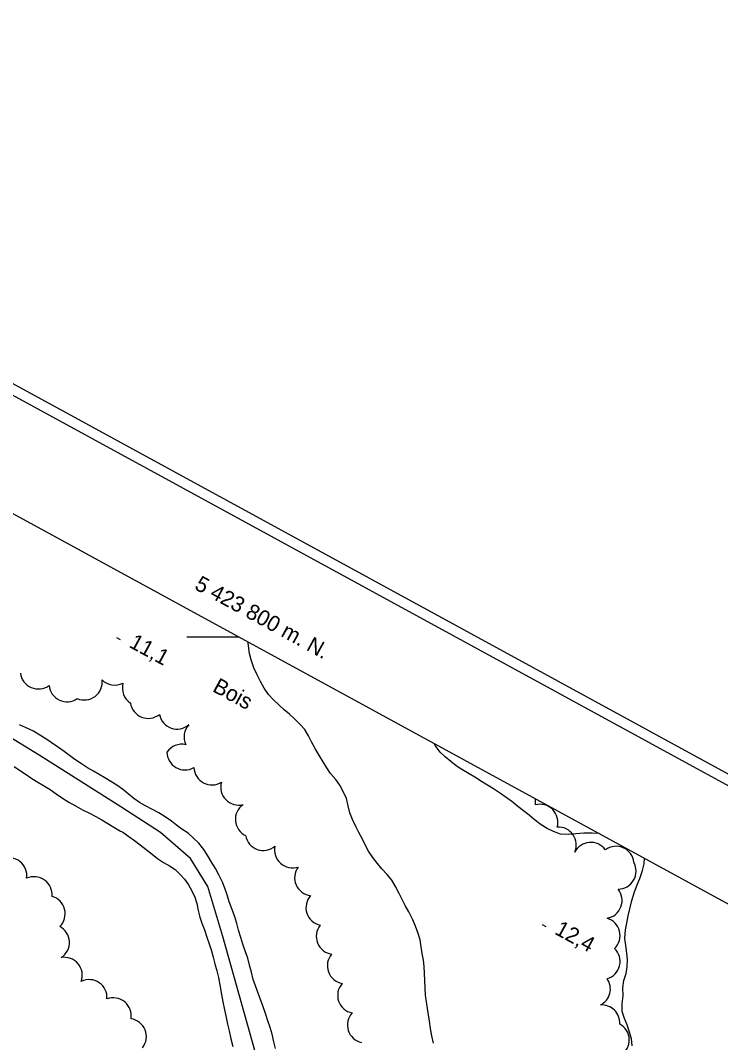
# Model space of a CAD drawing. Extents: x 219136 to 222520, y 5421589 to 5424530.
# Drawn here: x 221229.3 to 221364.2, y 5423721.8 to 5423918.8 of the extents above; entities that cross this region are included whole.
import ezdxf

# ---------------------------------------------------------------- set-up
doc = ezdxf.new("R2010")
doc.units = 0
for name, color, linetype in [('Level 1', 7, 'Continuous'), ('Level 2', 7, 'Continuous'), ('Level 3', 7, 'Continuous'), ('Level 4', 7, 'Continuous'), ('Level 44', 7, 'Continuous'), ('Level 60', 7, 'Continuous'), ('Level 61', 7, 'Continuous'), ('Level 7', 7, 'Continuous')]:
    doc.layers.add(name, color=color, linetype=linetype)

msp = doc.modelspace()

# ---------------------------------------------------------------- linework, layer by layer
at = {"layer": 'Level 1'}
for points in [[(221263.65, 5423760.24), (221262.65, 5423761.25), (221261.59, 5423762.16), (221260.41, 5423762.97), (221259.39, 5423763.71), (221258.38, 5423764.51), (221257.2, 5423765.33), (221255.96, 5423766.1), (221254.61, 5423766.81), (221253.39, 5423767.46), (221252.24, 5423768.13), (221251.14, 5423768.89), (221250.06, 5423769.79), (221248.99, 5423770.67), (221247.87, 5423771.44), (221246.72, 5423772.18), (221245.57, 5423772.88), (221244.45, 5423773.49), (221243.36, 5423774.13), (221242.24, 5423774.81), (221241.05, 5423775.55), (221239.78, 5423776.39), (221238.76, 5423777.14), (221237.72, 5423777.93), (221236.47, 5423778.83), (221235.23, 5423779.67), (221234.18, 5423780.38), (221233.04, 5423781.1), (221231.81, 5423781.85), (221230.32, 5423782.59), (221229.15, 5423783.1)], [(221228.11, 5423775.02), (221229.35, 5423774.19), (221230.4, 5423773.51), (221231.54, 5423772.71), (221232.67, 5423772), (221233.77, 5423771.36), (221235.03, 5423770.58), (221236.22, 5423769.77), (221237.42, 5423768.96), (221238.62, 5423768.17), (221239.89, 5423767.43), (221241.24, 5423766.69), (221242.6, 5423766.02), (221243.86, 5423765.42), (221245.02, 5423764.77), (221246.14, 5423764.05), (221247.3, 5423763.34), (221248.56, 5423762.6), (221248.81, 5423762.54), (221249.04, 5423762.4), (221250.18, 5423761.55), (221251.27, 5423760.8), (221252.4, 5423759.94), (221253.51, 5423759.01), (221254.66, 5423758.12), (221255.72, 5423757.3), (221256.88, 5423756.51), (221258, 5423755.91), (221259.11, 5423755.17), (221260.08, 5423754.24), (221260.91, 5423753.3)], [(221278.42, 5423720.67), (221278.1, 5423721.96), (221277.77, 5423723.44), (221277.42, 5423724.75), (221276.99, 5423726.02), (221276.49, 5423727.41), (221276.02, 5423728.88), (221275.56, 5423730.14), (221275.12, 5423731.36), (221274.59, 5423732.74), (221274.17, 5423733.97), (221273.79, 5423735.37), (221273.46, 5423736.76), (221273.08, 5423738.07), (221272.66, 5423739.32), (221272.18, 5423740.78), (221271.77, 5423742.1), (221271.34, 5423743.52), (221270.99, 5423744.77), (221270.6, 5423746.08), (221270.08, 5423747.5), (221269.54, 5423748.94), (221269.1, 5423750.31), (221268.7, 5423751.56), (221268.23, 5423752.77), (221267.54, 5423754.13), (221266.86, 5423755.41), (221266.05, 5423756.74), (221265.39, 5423757.81), (221264.61, 5423759.03), (221263.65, 5423760.24)], [(221260.91, 5423753.3), (221261.69, 5423752.24), (221262.35, 5423751.06), (221262.89, 5423749.83), (221263.28, 5423748.61), (221263.57, 5423747.3), (221263.88, 5423746.01), (221264.28, 5423744.82), (221264.76, 5423743.54), (221265.24, 5423742.17), (221265.64, 5423740.88), (221266.1, 5423739.49), (221266.44, 5423738.26), (221266.77, 5423736.98), (221267.13, 5423735.67), (221267.45, 5423734.4), (221267.78, 5423732.58), (221268.05, 5423731.1), (221268.3, 5423729.65), (221268.61, 5423728.12), (221268.91, 5423726.67), (221269.22, 5423725.35), (221269.52, 5423724.09), (221269.85, 5423722.52), (221270.21, 5423721.09)]]:
    msp.add_lwpolyline(points, dxfattribs=at)
at = {"layer": 'Level 2'}
for points in [[(221290.83, 5423771.46), (221290.04, 5423772.53), (221289.06, 5423773.68), (221288.32, 5423774.78), (221287.62, 5423775.94), (221286.9, 5423777.09), (221286.13, 5423778.38), (221285.46, 5423779.69), (221284.81, 5423780.94), (221284.11, 5423782.15), (221283.15, 5423783.19), (221282.16, 5423784.19), (221281.12, 5423785.1), (221280.08, 5423785.97), (221279.09, 5423786.92), (221278.08, 5423787.88), (221277.12, 5423788.93), (221276.25, 5423790.11), (221275.58, 5423791.4), (221274.89, 5423792.72), (221274.26, 5423794.08), (221273.76, 5423795.57), (221273.46, 5423796.84), (221273.16, 5423798.79), (221273.13, 5423799.05)], [(221308.85, 5423721.72), (221308.55, 5423723.13), (221308.3, 5423724.56), (221308.09, 5423725.94), (221307.89, 5423727.18), (221307.7, 5423728.42), (221307.5, 5423729.68), (221307.35, 5423730.98), (221307.27, 5423732.32), (221307.22, 5423733.76), (221307.16, 5423735.16), (221307.1, 5423736.46), (221306.92, 5423737.71), (221306.7, 5423739), (221306.5, 5423740.3), (221306.28, 5423741.6), (221305.95, 5423742.85), (221305.43, 5423744.25), (221304.81, 5423745.62), (221304.09, 5423747.02), (221303.44, 5423748.27), (221302.84, 5423749.42), (221302.25, 5423750.58), (221301.58, 5423751.88), (221300.82, 5423753.14), (221299.98, 5423754.2), (221298.95, 5423755.3), (221298.08, 5423756.33), (221297.18, 5423757.5), (221296.38, 5423758.75), (221295.72, 5423759.95), (221295.11, 5423761.14), (221294.5, 5423762.31), (221293.9, 5423763.48), (221293.25, 5423764.8), (221292.79, 5423766.1), (221292.45, 5423767.46), (221292.11, 5423768.86), (221291.5, 5423770.2), (221290.83, 5423771.46)]]:
    msp.add_lwpolyline(points, dxfattribs=at)
at = {"layer": 'Level 3'}
for p, q in [((221247.81, 5423799.88), (221248.51, 5423799.5)), ((221329.78, 5423744.59), (221330.49, 5423744.21))]:
    msp.add_line(p, q, dxfattribs=at)
at = {"layer": 'Level 4'}
msp.add_lwpolyline([(221287.6, 5423673.46), (221282.06, 5423691.71), (221274.58, 5423719.83), (221268.29, 5423742.26), (221265.42, 5423751.9), (221262.07, 5423757.31), (221256.32, 5423762.35), (221248.67, 5423767.24), (221232.95, 5423777.21), (221213.07, 5423789.34), (221193.48, 5423801.83), (221172.09, 5423815.87), (221151.07, 5423829.22), (221140.21, 5423835.97), (221135.3, 5423839.03), (221132.1, 5423839.58), (221129.59, 5423838.9)], dxfattribs=at)
at = {"layer": 'Level 44'}
for centre, start, end in [((221232.76, 5423793.45), 186.6356, 306.6356), ((221238.28, 5423790.97), 184.8958, 304.8958), ((221241.6, 5423791.32), 247.2323, 7.2323), ((221247.51, 5423794.18), 224.479, 296.7198), ((221252.4, 5423790.16), 164.479, 236.7198), ((221253.93, 5423787.77), 188.3739, 308.3739), ((221259.48, 5423785.72), 190.9923, 310.9923), ((221264.29, 5423780.75), 137.1413, 205.6703), ((221260.4, 5423775.87), 77.1413, 145.6703), ((221261, 5423777.83), 180.0648, 300.0648), ((221266.2, 5423774.95), 182.0218, 302.0218), ((221271.36, 5423771.05), 163.8582, 283.8582), ((221325.07, 5423768.04), 353.8205, 13.3454), ((221274.17, 5423764.84), 124.7246, 244.7246), ((221329.37, 5423764.31), 344.2973, 104.2973), ((221332.91, 5423759.91), 336.1559, 93.4078), ((221276.1, 5423762.32), 190.2494, 310.2494), ((221339.17, 5423756.96), 36.1559, 153.4078), ((221281.72, 5423758.95), 167.9342, 287.9342), ((221344.02, 5423756.21), 6.1729, 126.1729), ((221227.08, 5423754), 351.6454, 111.6454), ((221344.44, 5423754.87), 269.4956, 29.4956), ((221285.58, 5423753.61), 143.7129, 263.7129), ((221231.95, 5423750.34), 354.5924, 114.5924), ((221341.74, 5423749.21), 279.4812, 39.4812), ((221234.47, 5423746.68), 314.4129, 74.4129), ((221287.77, 5423747.84), 137.9404, 257.9404), ((221341.35, 5423742.46), 313.9343, 73.9343), ((221235.3, 5423741.13), 302.6507, 62.6507), ((221289.76, 5423742.3), 141.4769, 261.4769), ((221291.89, 5423736.63), 139.7128, 259.7128), ((221341.36, 5423737.47), 286.2497, 46.2497), ((221237.77, 5423734.8), 340.0405, 100.0405), ((221242.53, 5423730.5), 355.7727, 115.7727), ((221293.87, 5423730.93), 138.5838, 258.5838), ((221339.48, 5423732.17), 296.3223, 34.6771), ((221247.2, 5423727), 350.4004, 110.4004), ((221341.3, 5423725.61), 356.3223, 94.6771), ((221295.75, 5423725.22), 137.9093, 257.9093), ((221250.11, 5423722.99), 321.6456, 81.6456), ((221343.13, 5423722.33), 301.9512, 61.9512)]:
    msp.add_arc(centre, 3.46, start, end, dxfattribs=at)
at = {"layer": 'Level 60'}
for points in [[(219135.93, 5422982.66), (219981.09, 5424529.89), (222519.95, 5423143.06), (221674.79, 5421595.83), (219135.93, 5422982.66)], [(219138.65, 5422983.46), (219981.9, 5424527.19), (222517.24, 5423142.28), (221673.99, 5421598.55), (219138.65, 5422983.46)]]:
    msp.add_lwpolyline(points, dxfattribs=at)
msp.add_lwpolyline([(219164.83, 5422989.67), (219989.85, 5424500.03), (222033.74, 5423383.57), (221208.72, 5421873.21)], close=True, dxfattribs=at)
at = {"layer": 'Level 61'}
msp.add_line((221271.39, 5423800), (221261.39, 5423800), dxfattribs=at)
at = {"layer": 'Level 7'}
for points in [[(221313.25, 5423775.2), (221312.2, 5423776.02), (221311.13, 5423776.89), (221310.17, 5423777.81), (221309.19, 5423779.09), (221308.97, 5423779.47)], [(221340.77, 5423762.1), (221339.44, 5423762.18), (221337.8, 5423762.19), (221336.29, 5423762.03), (221334.94, 5423761.93), (221333.35, 5423762.02), (221332.01, 5423762.49), (221330.74, 5423763.07), (221329.59, 5423763.77), (221328.28, 5423764.81), (221327.27, 5423765.68), (221326.22, 5423766.51), (221325.14, 5423767.36), (221323.97, 5423768.27), (221322.88, 5423769.05), (221321.76, 5423769.81), (221320.41, 5423770.71), (221319.26, 5423771.45), (221318.15, 5423772.17), (221316.82, 5423772.99), (221315.72, 5423773.61), (221314.34, 5423774.45), (221313.25, 5423775.2)], [(221347.13, 5423721.22), (221347.02, 5423722.53), (221346.56, 5423724), (221346.15, 5423725.22), (221345.67, 5423726.47), (221345.24, 5423727.83), (221345.24, 5423729.29), (221345.4, 5423730.85), (221345.37, 5423732.4), (221345.54, 5423733.78), (221345.95, 5423735.17), (221346.2, 5423736.41), (221346.22, 5423737.82), (221346.11, 5423739.07), (221345.89, 5423740.55), (221345.7, 5423741.9), (221345.87, 5423743.54), (221346.11, 5423744.87), (221346.39, 5423746.24), (221346.67, 5423747.58), (221347.07, 5423749.23), (221347.58, 5423750.9), (221348.08, 5423752.26), (221348.59, 5423753.48), (221349.13, 5423755), (221349.47, 5423756.28), (221349.52, 5423757.32)]]:
    msp.add_lwpolyline(points, dxfattribs=at)

# ---------------------------------------------------------------- texts
at = {"layer": 'Level 3'}
for s, p in [('11,1', (221250.05, 5423798.15)), ('12,4', (221332.02, 5423742.86))]:
    msp.add_text(s, height=3, rotation=331.383, dxfattribs=at).set_placement(p)
at = {"layer": 'Level 44'}
msp.add_text('Bois', height=3, rotation=331.3547, dxfattribs=at).set_placement((221266.12, 5423789.62))
at = {"layer": 'Level 61'}
msp.add_text('5 423 800 m. N.', height=3, rotation=331.3547, dxfattribs=at).set_placement((221262.66, 5423809.33))

doc.saveas('drawing.dxf')
